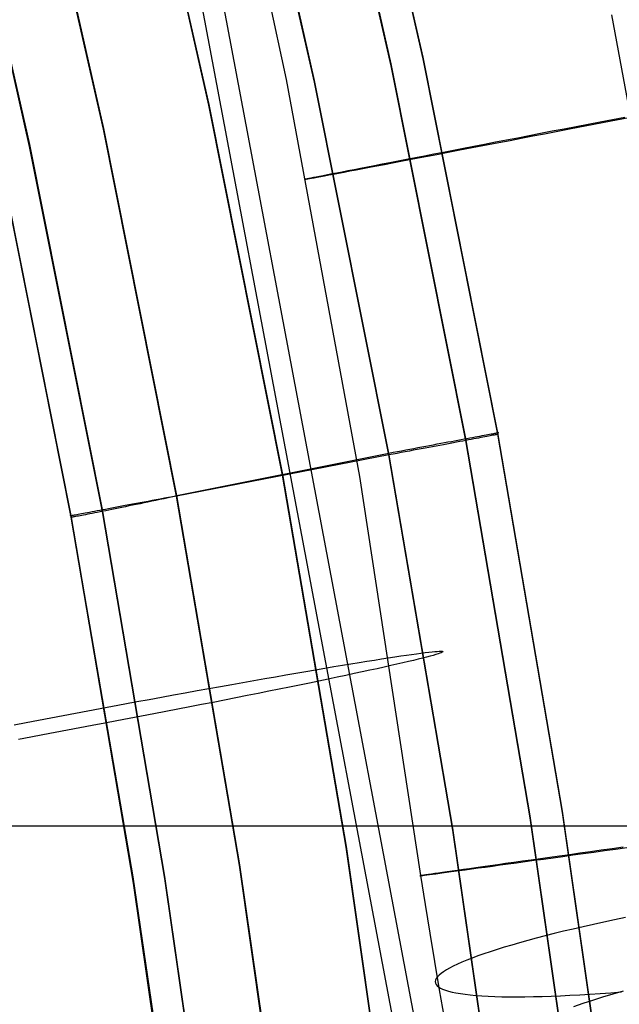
# Model space of a CAD drawing. Header units: millimetres. Extents: x 119 to 175.9, y -203.1 to -153.8.
# Tile 259 of 377: x 166.5 to 168.1, y -180.1 to -177.4. Entities that reach past the tile are written whole.
import ezdxf

# ---------------------------------------------------------------- set-up
doc = ezdxf.new("R2010")
doc.units = ezdxf.units.MM
doc.header["$MEASUREMENT"] = 0
doc.layers.add('Layer 01', color=5, linetype='Continuous', true_color=0x0000ff)

msp = doc.modelspace()

# ---------------------------------------------------------------- linework, layer by layer
at = {"layer": 'Layer 01'}
for p, q in [((167.2185, -177.5704, 33.8631), (166.9874, -176.5, 33.8617)), ((167.5026, -177.5278, 35.1573), (167.2742, -176.5199, 35.1561)), ((167.5892, -177.5094, 34.8938), (167.3603, -176.4996, 34.8925)), ((167.5893, -177.5138, 31.6977), (167.3604, -176.5039, 31.6964)), ((167.5026, -177.5327, 31.4341), (167.2742, -176.5248, 31.4328)), ((167.2947, -177.5724, 35.2631), (167.0674, -176.5695, 35.2618)), ((167.2947, -177.5775, 31.329), (167.0674, -176.5745, 31.3277)), ((167.0079, -177.6401, 31.329), (166.7822, -176.6439, 31.3277)), ((167.0088, -177.6379, 35.2634), (166.7831, -176.6417, 35.2622)), ((166.7215, -177.7046, 31.3291), (166.4974, -176.7151, 31.3278)), ((166.7228, -177.7032, 35.2633), (166.4987, -176.7138, 35.262)), ((166.5216, -177.7465, 35.1553), (166.2987, -176.7617, 35.1541)), ((166.5214, -177.7514, 31.4371), (166.2984, -176.7667, 31.4359)), ((167.7378, -181.3358, 30.4315), (166.9194, -176.9959, 30.5253)), ((167.8, -181.3541, 31.8211), (166.9816, -177.0142, 31.9149)), ((168.3053, -178.4985, 32.8041), (168.1016, -177.395, 32.8027)), ((167.7927, -178.5282, 34.8951), (167.5892, -177.5094, 34.8938)), ((167.7056, -178.5443, 35.1587), (167.5026, -177.5278, 35.1573)), ((167.7056, -178.5492, 31.4354), (167.5026, -177.5327, 31.4341)), ((167.7927, -178.5326, 31.699), (167.5893, -177.5138, 31.6977)), ((167.4173, -178.6473, 33.8645), (167.2185, -177.5704, 33.8631)), ((167.4966, -178.5834, 35.2644), (167.2947, -177.5724, 35.2631)), ((167.4966, -178.5884, 31.3303), (167.2947, -177.5775, 31.329)), ((167.2082, -178.6434, 31.3303), (167.0079, -177.6401, 31.329)), ((167.209, -178.6412, 35.2647), (167.0088, -177.6379, 35.2634)), ((168.0047, -177.6982, 34.7389), (167.9723, -177.7044, 34.7303)), ((168.0374, -177.6919, 34.7465), (168.0047, -177.6982, 34.7389)), ((168.0152, -177.6986, 32.8254), (168.048, -177.6923, 32.8183)), ((168.0704, -177.6855, 34.7528), (168.0374, -177.6919, 34.7465)), ((168.048, -177.6923, 32.8183), (168.081, -177.686, 32.8122)), ((168.1035, -177.6792, 34.758), (168.0704, -177.6855, 34.7528)), ((168.081, -177.686, 32.8122), (168.1142, -177.6796, 32.8074)), ((168.1368, -177.6727, 34.7621), (168.1035, -177.6792, 34.758)), ((168.1142, -177.6796, 32.8074), (168.1475, -177.6732, 32.8037)), ((166.9202, -178.7003, 31.3304), (166.7215, -177.7046, 31.3291)), ((166.9213, -178.6989, 35.2646), (166.7228, -177.7032, 35.2633)), ((167.8771, -177.7228, 34.6974), (167.8462, -177.7288, 34.6843)), ((167.856, -177.7292, 32.8784), (167.8871, -177.7232, 32.8656)), ((167.9085, -177.7167, 34.7095), (167.8771, -177.7228, 34.6974)), ((167.8871, -177.7232, 32.8656), (167.9186, -177.7172, 32.8538)), ((167.9402, -177.7106, 34.7205), (167.9085, -177.7167, 34.7095)), ((167.9186, -177.7172, 32.8538), (167.9505, -177.7111, 32.8432)), ((167.9723, -177.7044, 34.7303), (167.9402, -177.7106, 34.7205)), ((167.9505, -177.7111, 32.8432), (167.9827, -177.7049, 32.8338)), ((167.9827, -177.7049, 32.8338), (168.0152, -177.6986, 32.8254)), ((166.4334, -177.751, 34.9195), (166.6304, -178.7396, 34.9208)), ((166.7188, -178.7418, 31.4384), (166.5214, -177.7514, 31.4371)), ((166.7191, -178.7368, 35.1566), (166.5216, -177.7465, 35.1553)), ((167.7275, -177.7517, 34.6209), (167.6992, -177.7571, 34.6025)), ((167.7563, -177.7461, 34.6383), (167.7275, -177.7517, 34.6209)), ((167.7367, -177.7521, 32.9404), (167.7657, -177.7465, 32.9233)), ((167.7857, -177.7404, 34.6547), (167.7563, -177.7461, 34.6383)), ((167.7657, -177.7465, 32.9233), (167.7953, -177.7408, 32.9073)), ((167.8157, -177.7346, 34.67), (167.7857, -177.7404, 34.6547)), ((167.7953, -177.7408, 32.9073), (167.8254, -177.7351, 32.8923)), ((167.8462, -177.7288, 34.6843), (167.8157, -177.7346, 34.67)), ((167.8254, -177.7351, 32.8923), (167.856, -177.7292, 32.8784)), ((166.6338, -178.7531, 34.8954), (166.4368, -177.765, 34.8941)), ((166.6338, -178.757, 31.6992), (166.4368, -177.7689, 31.698)), ((167.5931, -177.7777, 34.5193), (167.5684, -177.7824, 34.4962)), ((167.5762, -177.7828, 33.0635), (167.6011, -177.778, 33.0406)), ((167.6185, -177.7727, 34.5415), (167.5931, -177.7777, 34.5193)), ((167.6011, -177.778, 33.0406), (167.6269, -177.7731, 33.0187)), ((167.6447, -177.7677, 34.5628), (167.6185, -177.7727, 34.5415)), ((167.6269, -177.7731, 33.0187), (167.6533, -177.768, 32.9977)), ((167.6716, -177.7625, 34.5831), (167.6447, -177.7677, 34.5628)), ((167.6533, -177.768, 32.9977), (167.6804, -177.7628, 32.9776)), ((167.6992, -177.7571, 34.6025), (167.6716, -177.7625, 34.5831)), ((167.6804, -177.7628, 32.9776), (167.7082, -177.7575, 32.9585)), ((167.7082, -177.7575, 32.9585), (167.7367, -177.7521, 32.9404)), ((167.4575, -177.8039, 34.3684), (167.4381, -177.8077, 34.3406)), ((167.4442, -177.808, 33.2176), (167.464, -177.8042, 33.19)), ((167.4779, -177.8, 34.3955), (167.4575, -177.8039, 34.3684)), ((167.464, -177.8042, 33.19), (167.4847, -177.8003, 33.1632)), ((167.4992, -177.7958, 34.4218), (167.4779, -177.8, 34.3955)), ((167.4847, -177.8003, 33.1632), (167.5063, -177.7961, 33.137)), ((167.5214, -177.7915, 34.4474), (167.4992, -177.7958, 34.4218)), ((167.5063, -177.7961, 33.137), (167.5287, -177.7918, 33.1117)), ((167.5445, -177.7871, 34.4722), (167.5214, -177.7915, 34.4474)), ((167.5287, -177.7918, 33.1117), (167.5521, -177.7874, 33.0872)), ((167.5684, -177.7824, 34.4962), (167.5445, -177.7871, 34.4722)), ((167.5521, -177.7874, 33.0872), (167.5762, -177.7828, 33.0635)), ((167.3186, -177.831, 34.097), (167.3085, -177.833, 34.0644)), ((167.3116, -177.8331, 33.4923), (167.3221, -177.8312, 33.4599)), ((167.3299, -177.8288, 34.1292), (167.3186, -177.831, 34.097)), ((167.3221, -177.8312, 33.4599), (167.3337, -177.829, 33.4279)), ((167.3422, -177.8264, 34.1609), (167.3299, -177.8288, 34.1292)), ((167.3337, -177.829, 33.4279), (167.3464, -177.8266, 33.3962)), ((167.3556, -177.8238, 34.1922), (167.3422, -177.8264, 34.1609)), ((167.3464, -177.8266, 33.3962), (167.3601, -177.824, 33.3651)), ((167.37, -177.821, 34.223), (167.3556, -177.8238, 34.1922)), ((167.3601, -177.824, 33.3651), (167.3749, -177.8212, 33.3344)), ((167.3855, -177.8179, 34.2533), (167.37, -177.821, 34.223)), ((167.3749, -177.8212, 33.3344), (167.3907, -177.8182, 33.3043)), ((167.402, -177.8147, 34.283), (167.3855, -177.8179, 34.2533)), ((167.3907, -177.8182, 33.3043), (167.4076, -177.815, 33.2748)), ((167.4196, -177.8113, 34.3121), (167.402, -177.8147, 34.283)), ((167.4076, -177.815, 33.2748), (167.4254, -177.8116, 33.2459)), ((167.4381, -177.8077, 34.3406), (167.4196, -177.8113, 34.3121)), ((167.4254, -177.8116, 33.2459), (167.4442, -177.808, 33.2176)), ((167.2693, -177.8408, 33.8294), (167.2684, -177.8411, 33.7952)), ((167.2684, -177.8411, 33.7952), (167.2686, -177.8411, 33.7611)), ((167.2686, -177.8411, 33.7611), (167.2699, -177.8409, 33.727)), ((167.2715, -177.8404, 33.8634), (167.2693, -177.8408, 33.8294)), ((167.2699, -177.8409, 33.727), (167.2724, -177.8404, 33.6929)), ((167.2748, -177.8397, 33.8974), (167.2715, -177.8404, 33.8634)), ((167.2724, -177.8404, 33.6929), (167.2761, -177.8398, 33.659)), ((167.2792, -177.8388, 33.9313), (167.2748, -177.8397, 33.8974)), ((167.2761, -177.8398, 33.659), (167.2809, -177.8389, 33.6252)), ((167.2849, -177.8377, 33.9649), (167.2792, -177.8388, 33.9313)), ((167.2809, -177.8389, 33.6252), (167.2869, -177.8378, 33.5916)), ((167.2916, -177.8363, 33.9984), (167.2849, -177.8377, 33.9649)), ((167.2869, -177.8378, 33.5916), (167.294, -177.8364, 33.5582)), ((167.2995, -177.8348, 34.0316), (167.2916, -177.8363, 33.9984)), ((167.294, -177.8364, 33.5582), (167.3023, -177.8349, 33.5251)), ((167.3085, -177.833, 34.0644), (167.2995, -177.8348, 34.0316)), ((167.3023, -177.8349, 33.5251), (167.3116, -177.8331, 33.4923)), ((167.6568, -178.5534, 35.2024), (167.6661, -178.5516, 35.1954)), ((167.6661, -178.5516, 35.1954), (167.6751, -178.5499, 35.188)), ((167.6751, -178.5499, 35.188), (167.6838, -178.5483, 35.1803)), ((167.689, -178.5523, 31.4185), (167.6805, -178.5539, 31.4109)), ((167.6838, -178.5483, 35.1803), (167.6923, -178.5467, 35.1723)), ((167.6971, -178.5508, 31.4265), (167.689, -178.5523, 31.4185)), ((167.6923, -178.5467, 35.1723), (167.7005, -178.5452, 35.164)), ((167.705, -178.5493, 31.4348), (167.6971, -178.5508, 31.4265)), ((167.7005, -178.5452, 35.164), (167.7084, -178.5437, 35.1555)), ((167.7126, -178.5479, 31.4433), (167.705, -178.5493, 31.4348)), ((167.8803, -179.5679, 35.16), (167.7056, -178.5443, 35.1587)), ((167.8803, -179.5728, 31.4368), (167.7056, -178.5492, 31.4354)), ((167.7084, -178.5437, 35.1555), (167.7161, -178.5423, 35.1466)), ((167.7199, -178.5465, 31.4521), (167.7126, -178.5479, 31.4433)), ((167.7161, -178.5423, 35.1466), (167.7234, -178.5409, 35.1375)), ((167.7269, -178.5452, 31.4611), (167.7199, -178.5465, 31.4521)), ((167.7234, -178.5409, 35.1375), (167.7304, -178.5396, 35.1281)), ((167.7336, -178.5439, 31.4704), (167.7269, -178.5452, 31.4611)), ((167.7304, -178.5396, 35.1281), (167.737, -178.5384, 35.1185)), ((167.74, -178.5427, 31.4799), (167.7336, -178.5439, 31.4704)), ((167.737, -178.5384, 35.1185), (167.7434, -178.5372, 35.1087)), ((167.746, -178.5415, 31.4896), (167.74, -178.5427, 31.4799)), ((167.7434, -178.5372, 35.1087), (167.7494, -178.5361, 35.0986)), ((167.7517, -178.5405, 31.4995), (167.746, -178.5415, 31.4896)), ((167.7494, -178.5361, 35.0986), (167.755, -178.5351, 35.0884)), ((167.7571, -178.5394, 31.5096), (167.7517, -178.5405, 31.4995)), ((167.755, -178.5351, 35.0884), (167.7603, -178.5341, 35.0779)), ((167.7622, -178.5385, 31.5199), (167.7571, -178.5394, 31.5096)), ((167.7603, -178.5341, 35.0779), (167.7652, -178.5332, 35.0673)), ((167.7669, -178.5376, 31.5304), (167.7622, -178.5385, 31.5199)), ((167.7652, -178.5332, 35.0673), (167.7698, -178.5323, 35.0565)), ((167.7712, -178.5368, 31.541), (167.7669, -178.5376, 31.5304)), ((167.7698, -178.5323, 35.0565), (167.7739, -178.5316, 35.0455)), ((167.7752, -178.536, 31.5517), (167.7712, -178.5368, 31.541)), ((167.7739, -178.5316, 35.0455), (167.7778, -178.5309, 35.0344)), ((167.7788, -178.5353, 31.5626), (167.7752, -178.536, 31.5517)), ((167.7778, -178.5309, 35.0344), (167.7812, -178.5302, 35.0231)), ((167.7821, -178.5347, 31.5736), (167.7788, -178.5353, 31.5626)), ((167.7812, -178.5302, 35.0231), (167.7842, -178.5297, 35.0118)), ((167.7849, -178.5342, 31.5848), (167.7821, -178.5347, 31.5736)), ((167.7842, -178.5297, 35.0118), (167.7869, -178.5292, 35.0003)), ((167.7874, -178.5337, 31.596), (167.7849, -178.5342, 31.5848)), ((167.7869, -178.5292, 35.0003), (167.7891, -178.5288, 34.9888)), ((167.7896, -178.5333, 31.6073), (167.7874, -178.5337, 31.596)), ((167.7891, -178.5288, 34.9888), (167.791, -178.5285, 34.9772)), ((167.7913, -178.5329, 31.6187), (167.7896, -178.5333, 31.6073)), ((167.791, -178.5285, 34.9772), (167.7924, -178.5282, 34.9655)), ((167.7927, -178.5327, 31.6301), (167.7913, -178.5329, 31.6187)), ((167.7924, -178.5282, 34.9655), (167.7935, -178.528, 34.9538)), ((167.7937, -178.528, 34.9068), (167.7927, -178.5282, 34.8951)), ((167.9678, -179.5544, 34.8964), (167.7927, -178.5282, 34.8951)), ((167.7927, -178.5282, 34.8951), (167.7927, -178.5326, 31.699)), ((167.7927, -178.5326, 31.699), (167.7937, -178.5324, 31.6875)), ((167.7936, -178.5325, 31.6415), (167.7927, -178.5327, 31.6301)), ((167.9678, -179.5587, 31.7003), (167.7927, -178.5326, 31.699)), ((167.7935, -178.528, 34.9538), (167.7941, -178.5279, 34.9421)), ((167.7942, -178.5323, 31.653), (167.7936, -178.5325, 31.6415)), ((167.7942, -178.5279, 34.9186), (167.7937, -178.528, 34.9068)), ((167.7937, -178.5324, 31.6875), (167.7943, -178.5323, 31.676)), ((167.7941, -178.5279, 34.9421), (167.7944, -178.5279, 34.9303)), ((167.7944, -178.5279, 34.9303), (167.7942, -178.5279, 34.9186)), ((167.7944, -178.5323, 31.6645), (167.7942, -178.5323, 31.653)), ((167.7943, -178.5323, 31.676), (167.7944, -178.5323, 31.6645)), ((167.5081, -178.5812, 35.263), (167.5195, -178.5791, 35.2612)), ((167.5195, -178.5791, 35.2612), (167.5308, -178.577, 35.259)), ((167.5308, -178.577, 35.259), (167.5421, -178.5748, 35.2564)), ((167.5521, -178.578, 31.3408), (167.5411, -178.5801, 31.3379)), ((167.5421, -178.5748, 35.2564), (167.5533, -178.5728, 35.2534)), ((167.5629, -178.576, 31.344), (167.5521, -178.578, 31.3408)), ((167.5533, -178.5728, 35.2534), (167.5643, -178.5707, 35.25)), ((167.5736, -178.574, 31.3477), (167.5629, -178.576, 31.344)), ((167.5643, -178.5707, 35.25), (167.5753, -178.5686, 35.2462)), ((167.5842, -178.572, 31.3517), (167.5736, -178.574, 31.3477)), ((167.5753, -178.5686, 35.2462), (167.5861, -178.5666, 35.242)), ((167.5947, -178.57, 31.356), (167.5842, -178.572, 31.3517)), ((167.5861, -178.5666, 35.242), (167.5967, -178.5646, 35.2374)), ((167.605, -178.5681, 31.3608), (167.5947, -178.57, 31.356)), ((167.5967, -178.5646, 35.2374), (167.6072, -178.5626, 35.2325)), ((167.6152, -178.5662, 31.3658), (167.605, -178.5681, 31.3608)), ((167.6072, -178.5626, 35.2325), (167.6176, -178.5607, 35.2272)), ((167.6251, -178.5643, 31.3713), (167.6152, -178.5662, 31.3658)), ((167.6176, -178.5607, 35.2272), (167.6277, -178.5588, 35.2215)), ((167.6349, -178.5625, 31.3771), (167.6251, -178.5643, 31.3713)), ((167.6277, -178.5588, 35.2215), (167.6376, -178.557, 35.2155)), ((167.6445, -178.5607, 31.3832), (167.6349, -178.5625, 31.3771)), ((167.6376, -178.557, 35.2155), (167.6473, -178.5551, 35.2091)), ((167.6538, -178.5589, 31.3896), (167.6445, -178.5607, 31.3832)), ((167.6473, -178.5551, 35.2091), (167.6568, -178.5534, 35.2024)), ((167.663, -178.5572, 31.3964), (167.6538, -178.5589, 31.3896)), ((167.6719, -178.5555, 31.4035), (167.663, -178.5572, 31.3964)), ((167.6805, -178.5539, 31.4109), (167.6719, -178.5555, 31.4035)), ((167.4966, -178.5884, 31.3303), (166.9202, -178.7003, 31.3304)), ((166.9213, -178.6989, 35.2646), (167.4966, -178.5834, 35.2644)), ((167.4966, -178.5834, 35.2644), (167.5081, -178.5812, 35.263)), ((167.6703, -179.6011, 35.2657), (167.4966, -178.5834, 35.2644)), ((167.5078, -178.5863, 31.3316), (167.4966, -178.5884, 31.3303)), ((167.6703, -179.6061, 31.3316), (167.4966, -178.5884, 31.3303)), ((167.519, -178.5842, 31.3333), (167.5078, -178.5863, 31.3316)), ((167.5301, -178.5821, 31.3354), (167.519, -178.5842, 31.3333)), ((167.5411, -178.5801, 31.3379), (167.5301, -178.5821, 31.3354)), ((167.3805, -179.6528, 31.3316), (167.2082, -178.6434, 31.3303)), ((167.3812, -179.6507, 35.266), (167.209, -178.6412, 35.2647)), ((167.5836, -179.7296, 33.8659), (167.4173, -178.6473, 33.8645)), ((166.8428, -178.7136, 35.2436), (166.8537, -178.7116, 35.2478)), ((166.864, -178.712, 31.3437), (166.8531, -178.7142, 31.3475)), ((166.8537, -178.7116, 35.2478), (166.8647, -178.7095, 35.2516)), ((166.8751, -178.7097, 31.3402), (166.864, -178.712, 31.3437)), ((166.8647, -178.7095, 35.2516), (166.8758, -178.7074, 35.255)), ((166.8862, -178.7073, 31.3372), (166.8751, -178.7097, 31.3402)), ((166.8758, -178.7074, 35.255), (166.8871, -178.7053, 35.258)), ((166.8974, -178.705, 31.3345), (166.8862, -178.7073, 31.3372)), ((166.8871, -178.7053, 35.258), (166.8984, -178.7032, 35.2606)), ((166.9088, -178.7026, 31.3322), (166.8974, -178.705, 31.3345)), ((166.8984, -178.7032, 35.2606), (166.9098, -178.7011, 35.2628)), ((166.9202, -178.7003, 31.3304), (166.9088, -178.7026, 31.3322)), ((166.9098, -178.7011, 35.2628), (166.9213, -178.6989, 35.2646)), ((167.091, -179.7014, 31.3316), (166.9202, -178.7003, 31.3304)), ((167.092, -179.7002, 35.2659), (166.9213, -178.6989, 35.2646)), ((166.6304, -178.7396, 34.9208), (166.8017, -179.7329, 34.922)), ((166.6974, -178.7409, 35.1295), (166.7045, -178.7395, 35.1389)), ((166.7045, -178.7395, 35.1389), (166.7118, -178.7382, 35.148)), ((166.7118, -178.7382, 35.148), (166.7195, -178.7367, 35.1569)), ((166.8888, -179.7322, 35.1579), (166.7191, -178.7368, 35.1566)), ((166.7195, -178.7367, 35.1569), (166.7275, -178.7352, 35.1655)), ((166.728, -178.7398, 31.43), (166.7201, -178.7414, 31.4386)), ((166.7275, -178.7352, 35.1655), (166.7358, -178.7337, 35.1738)), ((166.7362, -178.7381, 31.4217), (166.728, -178.7398, 31.43)), ((166.7358, -178.7337, 35.1738), (166.7443, -178.7321, 35.1818)), ((166.7447, -178.7364, 31.4137), (166.7362, -178.7381, 31.4217)), ((166.7443, -178.7321, 35.1818), (166.7532, -178.7304, 35.1895)), ((166.7535, -178.7346, 31.406), (166.7447, -178.7364, 31.4137)), ((166.7532, -178.7304, 35.1895), (166.7622, -178.7287, 35.1969)), ((166.7625, -178.7328, 31.3986), (166.7535, -178.7346, 31.406)), ((166.7622, -178.7287, 35.1969), (166.7716, -178.7269, 35.204)), ((166.7717, -178.7309, 31.3916), (166.7625, -178.7328, 31.3986)), ((166.7716, -178.7269, 35.204), (166.7811, -178.7252, 35.2107)), ((166.7812, -178.729, 31.3848), (166.7717, -178.7309, 31.3916)), ((166.7811, -178.7252, 35.2107), (166.7909, -178.7233, 35.2171)), ((166.7909, -178.727, 31.3784), (166.7812, -178.729, 31.3848)), ((166.7909, -178.7233, 35.2171), (166.8009, -178.7214, 35.2231)), ((166.8008, -178.725, 31.3724), (166.7909, -178.727, 31.3784)), ((166.8109, -178.7229, 31.3667), (166.8008, -178.725, 31.3724)), ((166.8009, -178.7214, 35.2231), (166.8111, -178.7195, 35.2288)), ((166.8212, -178.7208, 31.3614), (166.8109, -178.7229, 31.3667)), ((166.8111, -178.7195, 35.2288), (166.8215, -178.7176, 35.2341)), ((166.8317, -178.7186, 31.3564), (166.8212, -178.7208, 31.3614)), ((166.8215, -178.7176, 35.2341), (166.8321, -178.7156, 35.239)), ((166.8423, -178.7164, 31.3518), (166.8317, -178.7186, 31.3564)), ((166.8321, -178.7156, 35.239), (166.8428, -178.7136, 35.2436)), ((166.8531, -178.7142, 31.3475), (166.8423, -178.7164, 31.3518)), ((166.6323, -178.7533, 34.9308), (166.6326, -178.7532, 34.9426)), ((166.6324, -178.7533, 34.919), (166.6323, -178.7533, 34.9308)), ((166.6329, -178.7532, 34.9072), (166.6324, -178.7533, 34.919)), ((166.6325, -178.7575, 31.6757), (166.633, -178.7573, 31.6875)), ((166.6325, -178.7576, 31.6639), (166.6325, -178.7575, 31.6757)), ((166.6329, -178.7576, 31.6521), (166.6325, -178.7576, 31.6639)), ((166.6326, -178.7532, 34.9426), (166.6333, -178.7531, 34.9544)), ((166.6338, -178.7531, 34.8954), (166.6329, -178.7532, 34.9072)), ((166.6337, -178.7576, 31.6404), (166.6329, -178.7576, 31.6521)), ((166.633, -178.7573, 31.6875), (166.6338, -178.757, 31.6992)), ((166.6333, -178.7531, 34.9544), (166.6344, -178.7528, 34.9662)), ((166.6349, -178.7575, 31.6286), (166.6337, -178.7576, 31.6404)), ((166.8031, -179.7461, 34.8967), (166.6338, -178.7531, 34.8954)), ((166.6338, -178.757, 31.6992), (166.6338, -178.7531, 34.8954)), ((166.8031, -179.75, 31.7005), (166.6338, -178.757, 31.6992)), ((166.6344, -178.7528, 34.9662), (166.6359, -178.7525, 34.9779)), ((166.6364, -178.7572, 31.6169), (166.6349, -178.7575, 31.6286)), ((166.6359, -178.7525, 34.9779), (166.6378, -178.7522, 34.9896)), ((166.6384, -178.7569, 31.6053), (166.6364, -178.7572, 31.6169)), ((166.6378, -178.7522, 34.9896), (166.6401, -178.7517, 35.0012)), ((166.6408, -178.7566, 31.5938), (166.6384, -178.7569, 31.6053)), ((166.6401, -178.7517, 35.0012), (166.6428, -178.7512, 35.0127)), ((166.6435, -178.7561, 31.5823), (166.6408, -178.7566, 31.5938)), ((166.6428, -178.7512, 35.0127), (166.6459, -178.7506, 35.0241)), ((166.6466, -178.7555, 31.571), (166.6435, -178.7561, 31.5823)), ((166.6459, -178.7506, 35.0241), (166.6494, -178.7499, 35.0354)), ((166.6502, -178.7549, 31.5597), (166.6466, -178.7555, 31.571)), ((166.6494, -178.7499, 35.0354), (166.6533, -178.7492, 35.0465)), ((166.654, -178.7542, 31.5486), (166.6502, -178.7549, 31.5597)), ((166.6533, -178.7492, 35.0465), (166.6575, -178.7484, 35.0575)), ((166.6583, -178.7534, 31.5377), (166.654, -178.7542, 31.5486)), ((166.6575, -178.7484, 35.0575), (166.6622, -178.7475, 35.0684)), ((166.6629, -178.7525, 31.5268), (166.6583, -178.7534, 31.5377)), ((166.6622, -178.7475, 35.0684), (166.6672, -178.7466, 35.0791)), ((166.6679, -178.7516, 31.5162), (166.6629, -178.7525, 31.5268)), ((166.6672, -178.7466, 35.0791), (166.6725, -178.7456, 35.0896)), ((166.6733, -178.7506, 31.5057), (166.6679, -178.7516, 31.5162)), ((166.6725, -178.7456, 35.0896), (166.6782, -178.7445, 35.0999)), ((166.679, -178.7495, 31.4955), (166.6733, -178.7506, 31.5057)), ((166.6782, -178.7445, 35.0999), (166.6843, -178.7433, 35.11)), ((166.685, -178.7483, 31.4854), (166.679, -178.7495, 31.4955)), ((166.6843, -178.7433, 35.11), (166.6907, -178.7421, 35.1199)), ((166.6914, -178.747, 31.4756), (166.685, -178.7483, 31.4854)), ((166.6907, -178.7421, 35.1199), (166.6974, -178.7409, 35.1295)), ((166.6981, -178.7457, 31.466), (166.6914, -178.747, 31.4756)), ((166.7051, -178.7443, 31.4566), (166.6981, -178.7457, 31.466)), ((166.7124, -178.7429, 31.4475), (166.7051, -178.7443, 31.4566)), ((166.7201, -178.7414, 31.4386), (166.7124, -178.7429, 31.4475)), ((166.8885, -179.7372, 31.4397), (166.7188, -178.7418, 31.4384)), ((167.4766, -179.1417, 30.6528), (167.4949, -179.1389, 30.6814)), ((167.4949, -179.1389, 30.6814), (167.5123, -179.1363, 30.7107)), ((167.5123, -179.1363, 30.7107), (167.5287, -179.1338, 30.7406)), ((167.5287, -179.1338, 30.7406), (167.544, -179.1316, 30.771)), ((167.544, -179.1316, 30.771), (167.5583, -179.1295, 30.8019)), ((167.5583, -179.1295, 30.8019), (167.5716, -179.1277, 30.8334)), ((167.5716, -179.1277, 30.8334), (167.5837, -179.1261, 30.8652)), ((167.588, -179.1398, 31.5344), (167.5762, -179.1427, 31.5663)), ((167.5837, -179.1261, 30.8652), (167.5948, -179.1247, 30.8975)), ((167.5986, -179.1371, 31.502), (167.588, -179.1398, 31.5344)), ((167.5948, -179.1247, 30.8975), (167.6048, -179.1236, 30.9301)), ((167.6082, -179.1346, 31.4694), (167.5986, -179.1371, 31.502)), ((167.6048, -179.1236, 30.9301), (167.6136, -179.1226, 30.9631)), ((167.6166, -179.1323, 31.4363), (167.6082, -179.1346, 31.4694)), ((167.6136, -179.1226, 30.9631), (167.6213, -179.1219, 30.9963)), ((167.6239, -179.1302, 31.4031), (167.6166, -179.1323, 31.4363)), ((167.6213, -179.1219, 30.9963), (167.6279, -179.1213, 31.0298)), ((167.6301, -179.1283, 31.3695), (167.6239, -179.1302, 31.4031)), ((167.6279, -179.1213, 31.0298), (167.6334, -179.121, 31.0636)), ((167.6351, -179.1266, 31.3358), (167.6301, -179.1283, 31.3695)), ((167.6334, -179.121, 31.0636), (167.6376, -179.121, 31.0974)), ((167.6389, -179.1251, 31.3019), (167.6351, -179.1266, 31.3358)), ((167.6376, -179.121, 31.0974), (167.6408, -179.1211, 31.1314)), ((167.6416, -179.1239, 31.2679), (167.6389, -179.1251, 31.3019)), ((167.6408, -179.1211, 31.1314), (167.6427, -179.1215, 31.1655)), ((167.6432, -179.1229, 31.2338), (167.6416, -179.1239, 31.2679)), ((167.6427, -179.1215, 31.1655), (167.6435, -179.1221, 31.1996)), ((167.6435, -179.1221, 31.1996), (167.6432, -179.1229, 31.2338)), ((167.297, -179.1712, 30.4502), (167.3224, -179.1669, 30.4727)), ((167.3224, -179.1669, 30.4727), (167.347, -179.1628, 30.496)), ((167.347, -179.1628, 30.496), (167.3708, -179.1588, 30.5202)), ((167.3708, -179.1588, 30.5202), (167.3937, -179.155, 30.5452)), ((167.3937, -179.155, 30.5452), (167.4158, -179.1514, 30.571)), ((167.4158, -179.1514, 30.571), (167.437, -179.148, 30.5975)), ((167.437, -179.148, 30.5975), (167.4572, -179.1448, 30.6248)), ((167.4572, -179.1448, 30.6248), (167.4766, -179.1417, 30.6528)), ((167.4835, -179.1641, 31.7473), (167.4645, -179.1683, 31.7754)), ((167.5015, -179.1601, 31.7186), (167.4835, -179.1641, 31.7473)), ((167.5185, -179.1562, 31.6892), (167.5015, -179.1601, 31.7186)), ((167.5345, -179.1526, 31.6593), (167.5185, -179.1562, 31.6892)), ((167.5495, -179.1491, 31.6288), (167.5345, -179.1526, 31.6593)), ((167.5634, -179.1458, 31.5978), (167.5495, -179.1491, 31.6288)), ((167.5762, -179.1427, 31.5663), (167.5634, -179.1458, 31.5978)), ((167.1597, -179.195, 30.352), (167.1884, -179.19, 30.3697)), ((167.1884, -179.19, 30.3697), (167.2166, -179.1851, 30.3884)), ((167.2166, -179.1851, 30.3884), (167.2441, -179.1803, 30.408)), ((167.2441, -179.1803, 30.408), (167.2709, -179.1757, 30.4287)), ((167.2709, -179.1757, 30.4287), (167.297, -179.1712, 30.4502)), ((167.3559, -179.1915, 31.9048), (167.3316, -179.1966, 31.9282)), ((167.3794, -179.1866, 31.8805), (167.3559, -179.1915, 31.9048)), ((167.402, -179.1818, 31.8553), (167.3794, -179.1866, 31.8805)), ((167.4238, -179.1771, 31.8294), (167.402, -179.1818, 31.8553)), ((167.4446, -179.1726, 31.8028), (167.4238, -179.1771, 31.8294)), ((167.4645, -179.1683, 31.7754), (167.4446, -179.1726, 31.8028)), ((167.0078, -179.2221, 30.2794), (167.0391, -179.2164, 30.2918)), ((167.0391, -179.2164, 30.2918), (167.07, -179.2109, 30.3052)), ((167.07, -179.2109, 30.3052), (167.1004, -179.2055, 30.3198)), ((167.1004, -179.2055, 30.3198), (167.1303, -179.2002, 30.3354)), ((167.1303, -179.2002, 30.3354), (167.1597, -179.195, 30.352)), ((167.2269, -179.2182, 32.013), (167.199, -179.2239, 32.0318)), ((167.2542, -179.2126, 31.9932), (167.2269, -179.2182, 32.013)), ((167.2807, -179.2072, 31.9725), (167.2542, -179.2126, 31.9932)), ((167.3066, -179.2018, 31.9508), (167.2807, -179.2072, 31.9725)), ((167.3316, -179.1966, 31.9282), (167.3066, -179.2018, 31.9508)), ((166.846, -179.2516, 30.2345), (166.8789, -179.2456, 30.2412)), ((166.8789, -179.2456, 30.2412), (166.9116, -179.2396, 30.249)), ((166.9116, -179.2396, 30.249), (166.944, -179.2336, 30.258)), ((166.944, -179.2336, 30.258), (166.9761, -179.2278, 30.2681)), ((166.9761, -179.2278, 30.2681), (167.0078, -179.2221, 30.2794)), ((167.0814, -179.2475, 32.0969), (167.0506, -179.2535, 32.1105)), ((167.1116, -179.2414, 32.0822), (167.0814, -179.2475, 32.0969)), ((167.1413, -179.2355, 32.0665), (167.1116, -179.2414, 32.0822)), ((167.1704, -179.2296, 32.0497), (167.1413, -179.2355, 32.0665)), ((167.199, -179.2239, 32.0318), (167.1704, -179.2296, 32.0497)), ((166.7126, -179.2764, 30.2194), (166.7461, -179.2702, 30.2214)), ((166.7461, -179.2702, 30.2214), (166.7795, -179.2639, 30.2246)), ((166.7795, -179.2639, 30.2246), (166.8128, -179.2578, 30.229)), ((166.8128, -179.2578, 30.229), (166.846, -179.2516, 30.2345)), ((166.9559, -179.2721, 32.1448), (166.9237, -179.2784, 32.1539)), ((166.9879, -179.2659, 32.1345), (166.9559, -179.2721, 32.1448)), ((167.0195, -179.2597, 32.123), (166.9879, -179.2659, 32.1345)), ((167.0506, -179.2535, 32.1105), (167.0195, -179.2597, 32.123)), ((166.5786, -179.3018, 30.2233), (166.612, -179.2954, 30.2206)), ((166.612, -179.2954, 30.2206), (166.6455, -179.2891, 30.219)), ((166.6455, -179.2891, 30.219), (166.6791, -179.2828, 30.2186)), ((166.6791, -179.2828, 30.2186), (166.7126, -179.2764, 30.2194)), ((166.8252, -179.2974, 32.1744), (166.7919, -179.3038, 32.179)), ((166.8582, -179.2911, 32.1688), (166.8252, -179.2974, 32.1744)), ((166.8911, -179.2847, 32.1619), (166.8582, -179.2911, 32.1688)), ((166.9237, -179.2784, 32.1539), (166.8911, -179.2847, 32.1619)), ((166.4791, -179.3209, 30.2386), (166.5121, -179.3145, 30.2324)), ((166.5121, -179.3145, 30.2324), (166.5453, -179.3082, 30.2273)), ((166.5453, -179.3082, 30.2273), (166.5786, -179.3018, 30.2233)), ((166.6915, -179.3229, 32.1854), (166.658, -179.3292, 32.1852)), ((166.7251, -179.3165, 32.1845), (166.6915, -179.3229, 32.1854)), ((166.7585, -179.3102, 32.1823), (166.7251, -179.3165, 32.1845)), ((166.7919, -179.3038, 32.179), (166.7585, -179.3102, 32.1823)), ((166.5244, -179.3541, 32.1725), (166.4914, -179.3602, 32.1664)), ((166.5576, -179.348, 32.1775), (166.5244, -179.3541, 32.1725)), ((166.591, -179.3418, 32.1812), (166.5576, -179.348, 32.1775)), ((166.6245, -179.3355, 32.1838), (166.591, -179.3418, 32.1812)), ((166.658, -179.3292, 32.1852), (166.6245, -179.3355, 32.1838)), ((168.0279, -180.5955, 35.1613), (167.8803, -179.5679, 35.16)), ((168.1158, -180.5845, 34.8977), (167.9678, -179.5544, 34.8964)), ((168.1158, -180.5888, 31.7016), (167.9678, -179.5587, 31.7003)), ((168.0279, -180.6005, 31.4381), (167.8803, -179.5728, 31.4368)), ((168.5548, -179.5954, 33.7859), (164.622, -179.5954, 33.7859)), ((167.817, -180.6228, 35.267), (167.6703, -179.6011, 35.2657)), ((167.817, -180.6278, 31.3329), (167.6703, -179.6061, 31.3316)), ((167.5261, -180.6663, 31.3329), (167.3805, -179.6528, 31.3316)), ((167.5267, -180.6642, 35.2673), (167.3812, -179.6507, 35.266)), ((167.9873, -179.6729, 34.5856), (167.9601, -179.6766, 34.5652)), ((167.9688, -179.6775, 33.0001), (167.9961, -179.6737, 32.9801)), ((168.0151, -179.669, 34.605), (167.9873, -179.6729, 34.5856)), ((167.9961, -179.6737, 32.9801), (168.0242, -179.6698, 32.961)), ((168.0436, -179.665, 34.6234), (168.0151, -179.669, 34.605)), ((168.0242, -179.6698, 32.961), (168.0529, -179.6659, 32.9429)), ((168.0727, -179.661, 34.6408), (168.0436, -179.665, 34.6234)), ((168.0529, -179.6659, 32.9429), (168.0821, -179.6619, 32.9258)), ((168.1024, -179.6569, 34.6572), (168.0727, -179.661, 34.6408)), ((168.0821, -179.6619, 32.9258), (168.112, -179.6578, 32.9098)), ((168.1326, -179.6527, 34.6725), (168.1024, -179.6569, 34.6572)), ((168.112, -179.6578, 32.9098), (168.1424, -179.6536, 32.8948)), ((167.2354, -180.7068, 31.3329), (167.091, -179.7014, 31.3316)), ((167.2363, -180.7055, 35.2672), (167.092, -179.7002, 35.2659)), ((167.7919, -179.7001, 34.3979), (167.7713, -179.703, 34.3708)), ((167.7778, -179.7036, 33.1925), (167.7987, -179.7008, 33.1656)), ((167.8134, -179.6971, 34.4243), (167.7919, -179.7001, 34.3979)), ((167.7987, -179.7008, 33.1656), (167.8205, -179.6978, 33.1395)), ((167.8358, -179.694, 34.4499), (167.8134, -179.6971, 34.4243)), ((167.8205, -179.6978, 33.1395), (167.8431, -179.6947, 33.1141)), ((167.859, -179.6907, 34.4746), (167.8358, -179.694, 34.4499)), ((167.8431, -179.6947, 33.1141), (167.8667, -179.6915, 33.0896)), ((167.8831, -179.6874, 34.4986), (167.859, -179.6907, 34.4746)), ((167.8667, -179.6915, 33.0896), (167.891, -179.6881, 33.0659)), ((167.908, -179.6839, 34.5217), (167.8831, -179.6874, 34.4986)), ((167.891, -179.6881, 33.0659), (167.9162, -179.6847, 33.0431)), ((167.9337, -179.6803, 34.5439), (167.908, -179.6839, 34.5217)), ((167.9162, -179.6847, 33.0431), (167.9421, -179.6811, 33.0212)), ((167.9601, -179.6766, 34.5652), (167.9337, -179.6803, 34.5439)), ((167.9421, -179.6811, 33.0212), (167.9688, -179.6775, 33.0001)), ((167.5971, -179.7276, 33.9674), (167.5915, -179.7284, 33.9337)), ((167.5931, -179.7286, 33.6276), (167.5992, -179.7278, 33.594)), ((167.6039, -179.7266, 34.0008), (167.5971, -179.7276, 33.9674)), ((167.5992, -179.7278, 33.594), (167.6064, -179.7269, 33.5607)), ((167.6119, -179.7255, 34.034), (167.6039, -179.7266, 34.0008)), ((167.6064, -179.7269, 33.5607), (167.6147, -179.7258, 33.5276)), ((167.621, -179.7242, 34.0669), (167.6119, -179.7255, 34.034)), ((167.6147, -179.7258, 33.5276), (167.6241, -179.7245, 33.4948)), ((167.6312, -179.7227, 34.0994), (167.621, -179.7242, 34.0669)), ((167.6241, -179.7245, 33.4948), (167.6347, -179.7231, 33.4623)), ((167.6425, -179.7211, 34.1316), (167.6312, -179.7227, 34.0994)), ((167.6347, -179.7231, 33.4623), (167.6464, -179.7215, 33.4303)), ((167.6549, -179.7194, 34.1633), (167.6425, -179.7211, 34.1316)), ((167.6464, -179.7215, 33.4303), (167.6592, -179.7198, 33.3987)), ((167.6685, -179.7175, 34.1946), (167.6549, -179.7194, 34.1633)), ((167.6592, -179.7198, 33.3987), (167.673, -179.7179, 33.3675)), ((167.683, -179.7154, 34.2254), (167.6685, -179.7175, 34.1946)), ((167.673, -179.7179, 33.3675), (167.6879, -179.7159, 33.3369)), ((167.6987, -179.7132, 34.2557), (167.683, -179.7154, 34.2254)), ((167.6879, -179.7159, 33.3369), (167.7039, -179.7137, 33.3068)), ((167.7153, -179.7109, 34.2854), (167.6987, -179.7132, 34.2557)), ((167.7039, -179.7137, 33.3068), (167.7209, -179.7114, 33.2773)), ((167.733, -179.7084, 34.3145), (167.7153, -179.7109, 34.2854)), ((167.7209, -179.7114, 33.2773), (167.7389, -179.7089, 33.2483)), ((167.7517, -179.7058, 34.343), (167.733, -179.7084, 34.3145)), ((167.7389, -179.7089, 33.2483), (167.7579, -179.7063, 33.2201)), ((167.7713, -179.703, 34.3708), (167.7517, -179.7058, 34.343)), ((167.7579, -179.7063, 33.2201), (167.7778, -179.7036, 33.1925)), ((166.8017, -179.7329, 34.922), (166.9472, -180.7303, 34.9233)), ((166.9463, -180.7432, 34.8979), (166.8031, -179.7461, 34.8967)), ((166.9463, -180.7472, 31.7018), (166.8031, -179.75, 31.7005)), ((167.032, -180.7368, 31.441), (166.8885, -179.7372, 31.4397)), ((167.0323, -180.7318, 35.1592), (166.8888, -179.7322, 35.1579)), ((167.5815, -179.73, 33.8318), (167.5805, -179.7301, 33.7977)), ((167.5805, -179.7301, 33.7977), (167.5807, -179.7302, 33.7635)), ((167.5807, -179.7302, 33.7635), (167.582, -179.73, 33.7294)), ((167.5836, -179.7296, 33.8659), (167.5815, -179.73, 33.8318)), ((167.582, -179.73, 33.7294), (167.5846, -179.7297, 33.6954)), ((167.587, -179.7291, 33.8998), (167.5836, -179.7296, 33.8659)), ((167.5961, -179.8077, 33.8748), (167.5836, -179.7296, 33.8659)), ((167.5846, -179.7297, 33.6954), (167.5883, -179.7292, 33.6614)), ((167.5915, -179.7284, 33.9337), (167.587, -179.7291, 33.8998)), ((167.5883, -179.7292, 33.6614), (167.5931, -179.7286, 33.6276)), ((167.6087, -179.8855, 33.8864), (167.5961, -179.8077, 33.8748)), ((168.0799, -179.8559, 34.6388), (168.0516, -179.8621, 34.6209)), ((168.1088, -179.8497, 34.6558), (168.0799, -179.8559, 34.6388)), ((168.1384, -179.8436, 34.6717), (168.1088, -179.8497, 34.6558)), ((167.6215, -179.9628, 33.9007), (167.6087, -179.8855, 33.8864)), ((167.9452, -179.8871, 34.5394), (167.9205, -179.8933, 34.5167)), ((167.9707, -179.8808, 34.5612), (167.9452, -179.8871, 34.5394)), ((167.997, -179.8746, 34.582), (167.9707, -179.8808, 34.5612)), ((168.0239, -179.8684, 34.6019), (167.997, -179.8746, 34.582)), ((168.0516, -179.8621, 34.6209), (168.0239, -179.8684, 34.6019)), ((167.8513, -179.9119, 34.4437), (167.83, -179.918, 34.4178)), ((167.8735, -179.9057, 34.4689), (167.8513, -179.9119, 34.4437)), ((167.8966, -179.8995, 34.4932), (167.8735, -179.9057, 34.4689)), ((167.9205, -179.8933, 34.5167), (167.8966, -179.8995, 34.4932)), ((167.7543, -179.9419, 34.307), (167.7378, -179.9477, 34.2777)), ((167.7718, -179.936, 34.3357), (167.7543, -179.9419, 34.307)), ((167.7902, -179.9301, 34.3638), (167.7718, -179.936, 34.3357)), ((167.8097, -179.924, 34.3911), (167.7902, -179.9301, 34.3638)), ((167.83, -179.918, 34.4178), (167.8097, -179.924, 34.3911)), ((167.6343, -180.0395, 33.9176), (167.6215, -179.9628, 33.9007)), ((167.6947, -179.9646, 34.1865), (167.6825, -179.97, 34.1551)), ((167.708, -179.959, 34.2174), (167.6947, -179.9646, 34.1865)), ((167.7224, -179.9534, 34.2478), (167.708, -179.959, 34.2174)), ((167.7378, -179.9477, 34.2777), (167.7224, -179.9534, 34.2478)), ((167.6448, -179.9906, 34.0258), (167.6382, -179.9954, 33.9927)), ((167.6525, -179.9856, 34.0586), (167.6448, -179.9906, 34.0258)), ((167.6614, -179.9805, 34.0912), (167.6525, -179.9856, 34.0586)), ((167.6714, -179.9753, 34.1233), (167.6614, -179.9805, 34.0912)), ((167.6825, -179.97, 34.1551), (167.6714, -179.9753, 34.1233)), ((167.6234, -180.0132, 33.8584), (167.6226, -180.0172, 33.8245)), ((167.6226, -180.0172, 33.8245), (167.623, -180.0211, 33.7906)), ((167.623, -180.0211, 33.7906), (167.6245, -180.0249, 33.7568)), ((167.6253, -180.009, 33.8921), (167.6234, -180.0132, 33.8584)), ((167.6284, -180.0046, 33.9258), (167.6253, -180.009, 33.8921)), ((167.6327, -180.0001, 33.9593), (167.6284, -180.0046, 33.9258)), ((167.6382, -179.9954, 33.9927), (167.6327, -180.0001, 33.9593)), ((167.6245, -180.0249, 33.7568), (167.6272, -180.0284, 33.723)), ((167.6272, -180.0284, 33.723), (167.6311, -180.0318, 33.6892)), ((167.6311, -180.0318, 33.6892), (167.6362, -180.0349, 33.6557)), ((167.6472, -180.1157, 33.937), (167.6343, -180.0395, 33.9176)), ((167.6362, -180.0349, 33.6557), (167.6424, -180.0379, 33.6223)), ((167.6424, -180.0379, 33.6223), (167.6498, -180.0407, 33.5891)), ((167.6498, -180.0407, 33.5891), (167.6583, -180.0433, 33.5562)), ((167.6583, -180.0433, 33.5562), (167.6679, -180.0457, 33.5235)), ((167.6679, -180.0457, 33.5235), (167.6786, -180.0479, 33.4912)), ((167.6786, -180.0479, 33.4912), (167.6905, -180.0499, 33.4593)), ((168.0702, -180.0495, 32.9897), (168.099, -180.0475, 32.9714)), ((168.099, -180.0475, 32.9714), (168.1283, -180.0452, 32.9542)), ((168.1329, -180.043, 34.6839), (168.1045, -180.0513, 34.6672)), ((167.6905, -180.0499, 33.4593), (167.7034, -180.0517, 33.4278)), ((167.7034, -180.0517, 33.4278), (167.7174, -180.0533, 33.3968)), ((167.7174, -180.0533, 33.3968), (167.7325, -180.0547, 33.3662)), ((167.7325, -180.0547, 33.3662), (167.7486, -180.0559, 33.3362)), ((167.7486, -180.0559, 33.3362), (167.7657, -180.0568, 33.3067)), ((167.7657, -180.0568, 33.3067), (167.7838, -180.0575, 33.2778)), ((167.7838, -180.0575, 33.2778), (167.803, -180.0581, 33.2496)), ((167.803, -180.0581, 33.2496), (167.823, -180.0584, 33.222)), ((167.823, -180.0584, 33.222), (167.844, -180.0584, 33.1951)), ((167.844, -180.0584, 33.1951), (167.8659, -180.0583, 33.169)), ((167.8659, -180.0583, 33.169), (167.8887, -180.058, 33.1436)), ((167.8887, -180.058, 33.1436), (167.9123, -180.0574, 33.119)), ((167.9123, -180.0574, 33.119), (167.9367, -180.0566, 33.0952)), ((167.9367, -180.0566, 33.0952), (167.962, -180.0556, 33.0723)), ((167.962, -180.0556, 33.0723), (167.988, -180.0544, 33.0503)), ((167.988, -180.0544, 33.0503), (168.0147, -180.053, 33.0291)), ((168.0147, -180.053, 33.0291), (168.0421, -180.0514, 33.009)), ((168.0496, -180.0683, 34.6308), (168.0232, -180.077, 34.6112)), ((168.0421, -180.0514, 33.009), (168.0702, -180.0495, 32.9897)), ((168.0767, -180.0597, 34.6495), (168.0496, -180.0683, 34.6308)), ((168.1045, -180.0513, 34.6672), (168.0767, -180.0597, 34.6495)), ((168.0232, -180.077, 34.6112), (167.9976, -180.0858, 34.5907))]:
    msp.add_line(p, q, dxfattribs=at)

doc.saveas('drawing.dxf')
